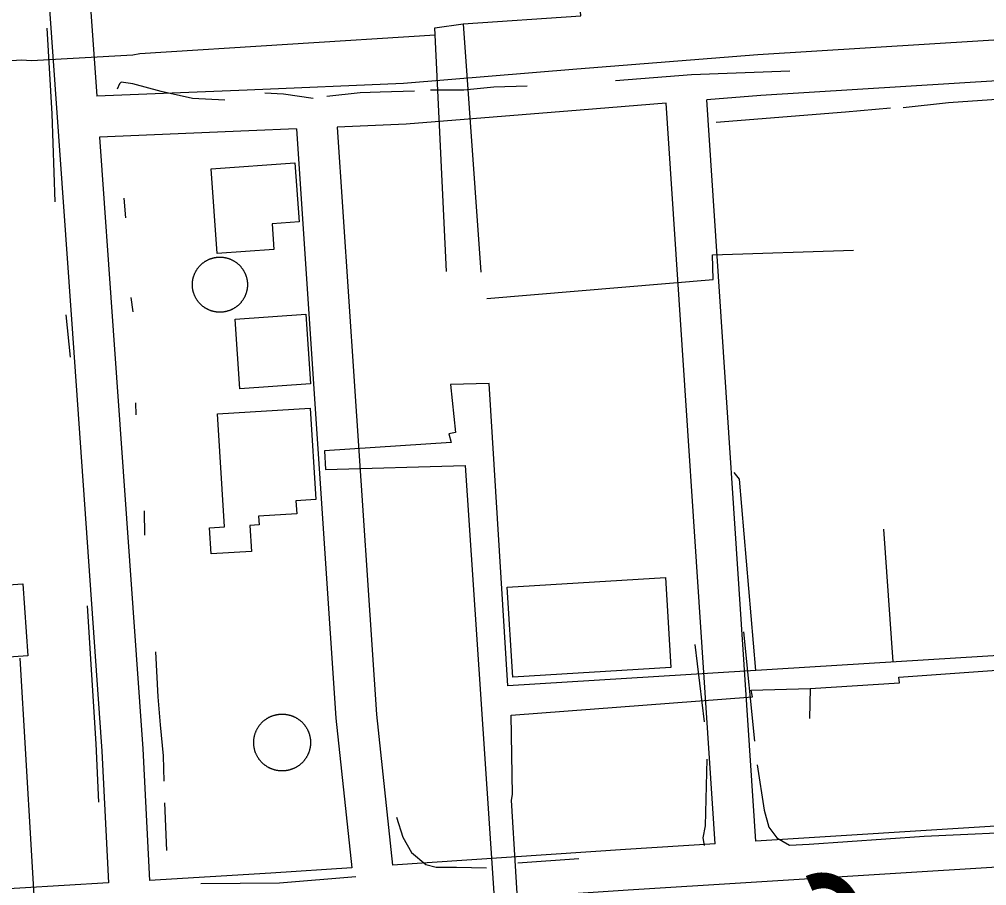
# Model space of a CAD drawing. Extents: x 3598634 to 3636690, y 517270 to 542944.
# Drawn here: x 3617770 to 3618480, y 533094 to 533730 of the extents above; entities that cross this region are included whole.
import ezdxf

# ---------------------------------------------------------------- set-up
doc = ezdxf.new("R2010")
doc.units = 0
for name, color, linetype in [('V-BLDG-OTLN', 7, 'Continuous'), ('V-DOMW-TANK', 7, 'Continuous'), ('V-ROAD-CNTR', 7, 'Continuous'), ('V-SURV-IDEN', 7, 'Continuous'), ('V-TOPO-SHOR', 7, 'Continuous'), ('V-UTIL-LINE', 7, 'Continuous')]:
    doc.layers.add(name, color=color, linetype=linetype)

msp = doc.modelspace()

# ---------------------------------------------------------------- linework, layer by layer
at = {"layer": 'V-BLDG-OTLN'}
for points in [[(3617910.56, 533620.1), (3617972.06, 533624.47), (3617975.16, 533580.98), (3617955.4, 533579.57), (3617956.74, 533560.66), (3617914.99, 533557.78)], [(3617980.06, 533513.21), (3617983.6, 533462.08), (3617931.7, 533458.48), (3617928.16, 533509.62)], [(3617983.35, 533444.19), (3617987.45, 533377.19), (3617972.9, 533376.3), (3617973.48, 533366.71), (3617945.5, 533365), (3617945.9, 533358.47), (3617939.06, 533358.06), (3617940.23, 533339.02), (3617910.69, 533337.22), (3617909.52, 533356.48), (3617920.33, 533357.14), (3617915.26, 533440.03)], [(3618128, 533312.75), (3618244.03, 533319.81), (3618248.05, 533253.79), (3618132.01, 533246.73)], [(3617776.02, 533262.38), (3617708.44, 533257.64), (3617704.73, 533310.53), (3617772.32, 533315.27)]]:
    msp.add_lwpolyline(points, close=True, dxfattribs=at)
at = {"layer": 'V-DOMW-TANK'}
for points in [[(3617900.88, 533547.09), (3617901.1, 533547.37), (3617901.32, 533547.65), (3617901.54, 533547.92), (3617901.77, 533548.19), (3617902.01, 533548.45), (3617902.24, 533548.71), (3617902.49, 533548.97), (3617902.73, 533549.22), (3617902.98, 533549.47), (3617903.24, 533549.71), (3617903.5, 533549.95), (3617903.77, 533550.18), (3617904.03, 533550.41), (3617904.31, 533550.64), (3617904.58, 533550.86), (3617904.86, 533551.07), (3617905.14, 533551.28), (3617905.43, 533551.49), (3617905.72, 533551.69), (3617906.02, 533551.89), (3617906.31, 533552.08), (3617906.61, 533552.26), (3617906.92, 533552.44), (3617907.23, 533552.61), (3617907.54, 533552.78), (3617907.85, 533552.95), (3617908.16, 533553.1), (3617908.48, 533553.26), (3617908.8, 533553.4), (3617909.13, 533553.54), (3617909.45, 533553.68), (3617909.78, 533553.81), (3617910.11, 533553.93), (3617910.44, 533554.05), (3617910.78, 533554.16), (3617911.12, 533554.27), (3617911.45, 533554.37), (3617911.79, 533554.47), (3617912.14, 533554.55), (3617912.48, 533554.64), (3617912.82, 533554.71), (3617913.17, 533554.78), (3617913.52, 533554.85), (3617913.86, 533554.91), (3617914.21, 533554.96), (3617914.56, 533555.01), (3617914.91, 533555.05), (3617915.26, 533555.08), (3617915.62, 533555.11), (3617915.97, 533555.13), (3617916.32, 533555.15), (3617916.67, 533555.16), (3617917.03, 533555.16), (3617917.38, 533555.16), (3617917.73, 533555.15), (3617918.09, 533555.13), (3617918.44, 533555.11), (3617918.79, 533555.08), (3617919.14, 533555.05), (3617919.49, 533555.01), (3617919.84, 533554.96), (3617920.19, 533554.91), (3617920.54, 533554.86), (3617920.89, 533554.79), (3617921.23, 533554.72), (3617921.58, 533554.65), (3617921.92, 533554.56), (3617922.26, 533554.48), (3617922.6, 533554.38), (3617922.94, 533554.28), (3617923.28, 533554.18), (3617923.61, 533554.06), (3617923.95, 533553.95), (3617924.28, 533553.82), (3617924.6, 533553.7), (3617924.93, 533553.56), (3617925.25, 533553.42), (3617925.58, 533553.27), (3617925.9, 533553.12), (3617926.21, 533552.97), (3617926.52, 533552.8), (3617926.84, 533552.64), (3617927.14, 533552.46), (3617927.45, 533552.28), (3617927.75, 533552.1), (3617928.05, 533551.91), (3617928.34, 533551.71), (3617928.63, 533551.52), (3617928.92, 533551.31), (3617929.2, 533551.1), (3617929.48, 533550.89), (3617929.76, 533550.67), (3617930.03, 533550.44), (3617930.3, 533550.21), (3617930.56, 533549.98), (3617930.83, 533549.74), (3617931.08, 533549.5), (3617931.33, 533549.25), (3617931.58, 533549), (3617931.82, 533548.75)], [(3617907.89, 533516.91), (3617907.58, 533517.07), (3617907.27, 533517.23), (3617906.96, 533517.41), (3617906.65, 533517.59), (3617906.35, 533517.77), (3617906.05, 533517.96), (3617905.76, 533518.16), (3617905.47, 533518.35), (3617905.18, 533518.56), (3617904.9, 533518.77), (3617904.62, 533518.98), (3617904.34, 533519.2), (3617904.07, 533519.43), (3617903.8, 533519.66), (3617903.54, 533519.89), (3617903.27, 533520.13), (3617903.02, 533520.37), (3617902.77, 533520.62), (3617902.52, 533520.87), (3617902.27, 533521.13), (3617902.04, 533521.39), (3617901.8, 533521.65), (3617901.57, 533521.92), (3617901.35, 533522.19), (3617901.13, 533522.47), (3617900.91, 533522.75), (3617900.7, 533523.03), (3617900.5, 533523.32), (3617900.3, 533523.61), (3617900.1, 533523.9), (3617899.91, 533524.2), (3617899.73, 533524.5), (3617899.55, 533524.81), (3617899.37, 533525.11), (3617899.2, 533525.42), (3617899.04, 533525.73), (3617898.88, 533526.05), (3617898.73, 533526.37), (3617898.58, 533526.69), (3617898.44, 533527.01), (3617898.31, 533527.34), (3617898.18, 533527.67), (3617898.05, 533528), (3617897.94, 533528.33), (3617897.82, 533528.67), (3617897.72, 533529), (3617897.62, 533529.34), (3617897.52, 533529.68), (3617897.43, 533530.02), (3617897.35, 533530.36), (3617897.27, 533530.71), (3617897.2, 533531.06), (3617897.14, 533531.4), (3617897.08, 533531.75), (3617897.03, 533532.1), (3617896.98, 533532.45), (3617896.94, 533532.8), (3617896.9, 533533.15), (3617896.88, 533533.5), (3617896.85, 533533.85), (3617896.84, 533534.21), (3617896.83, 533534.56), (3617896.83, 533534.91), (3617896.83, 533535.27), (3617896.84, 533535.62), (3617896.85, 533535.97), (3617896.87, 533536.32), (3617896.9, 533536.68), (3617896.94, 533537.03), (3617896.97, 533537.38), (3617897.02, 533537.73), (3617897.07, 533538.08), (3617897.13, 533538.43), (3617897.19, 533538.77), (3617897.26, 533539.12), (3617897.34, 533539.46), (3617897.42, 533539.81), (3617897.51, 533540.15), (3617897.6, 533540.49), (3617897.7, 533540.83), (3617897.81, 533541.16), (3617897.92, 533541.5), (3617898.04, 533541.83), (3617898.16, 533542.16), (3617898.29, 533542.49), (3617898.43, 533542.82), (3617898.56, 533543.14), (3617898.71, 533543.46), (3617898.86, 533543.78), (3617899.02, 533544.1), (3617899.18, 533544.41), (3617899.35, 533544.72), (3617899.52, 533545.03), (3617899.7, 533545.33), (3617899.89, 533545.63), (3617900.08, 533545.93), (3617900.27, 533546.23), (3617900.47, 533546.52), (3617900.67, 533546.8), (3617900.88, 533547.09)], [(3617931.82, 533548.75), (3617932.06, 533548.49), (3617932.3, 533548.22), (3617932.53, 533547.95), (3617932.75, 533547.68), (3617932.97, 533547.4), (3617933.19, 533547.13), (3617933.4, 533546.84), (3617933.6, 533546.55), (3617933.8, 533546.26), (3617934, 533545.97), (3617934.19, 533545.67), (3617934.37, 533545.37), (3617934.55, 533545.07), (3617934.73, 533544.76), (3617934.9, 533544.45), (3617935.06, 533544.14), (3617935.22, 533543.82), (3617935.37, 533543.5), (3617935.52, 533543.18), (3617935.65, 533542.86), (3617935.79, 533542.53), (3617935.92, 533542.2), (3617936.04, 533541.88), (3617936.16, 533541.54), (3617936.28, 533541.21), (3617936.38, 533540.87), (3617936.48, 533540.53), (3617936.58, 533540.19), (3617936.67, 533539.85), (3617936.75, 533539.51), (3617936.83, 533539.16), (3617936.9, 533538.82), (3617936.96, 533538.47), (3617937.02, 533538.12), (3617937.07, 533537.77), (3617937.12, 533537.42), (3617937.16, 533537.07), (3617937.19, 533536.72), (3617937.22, 533536.37), (3617937.25, 533536.02), (3617937.26, 533535.67), (3617937.27, 533535.31), (3617937.27, 533534.96), (3617937.27, 533534.6), (3617937.26, 533534.25), (3617937.25, 533533.9), (3617937.23, 533533.55), (3617937.2, 533533.2), (3617937.17, 533532.84), (3617937.12, 533532.49), (3617937.08, 533532.14), (3617937.03, 533531.79), (3617936.97, 533531.45), (3617936.91, 533531.1), (3617936.84, 533530.75), (3617936.76, 533530.41), (3617936.68, 533530.06), (3617936.59, 533529.72), (3617936.5, 533529.38), (3617936.4, 533529.04), (3617936.29, 533528.71), (3617936.18, 533528.37), (3617936.06, 533528.04), (3617935.94, 533527.71), (3617935.81, 533527.38), (3617935.68, 533527.05), (3617935.54, 533526.73), (3617935.39, 533526.41), (3617935.24, 533526.09), (3617935.08, 533525.77), (3617934.92, 533525.46), (3617934.75, 533525.15), (3617934.58, 533524.84), (3617934.4, 533524.54), (3617934.21, 533524.24), (3617934.02, 533523.94), (3617933.83, 533523.65), (3617933.63, 533523.35), (3617933.42, 533523.07), (3617933.21, 533522.78), (3617933, 533522.5), (3617932.78, 533522.23), (3617932.56, 533521.95), (3617932.33, 533521.68), (3617932.1, 533521.42), (3617931.85, 533521.16), (3617931.61, 533520.9), (3617931.37, 533520.65), (3617931.12, 533520.4), (3617930.86, 533520.16), (3617930.6, 533519.92), (3617930.34, 533519.69), (3617930.07, 533519.46), (3617929.79, 533519.23), (3617929.52, 533519.01), (3617929.24, 533518.8), (3617928.96, 533518.59), (3617928.67, 533518.38), (3617928.38, 533518.18), (3617928.08, 533517.99)], [(3617928.08, 533517.99), (3617927.79, 533517.8), (3617927.49, 533517.61), (3617927.18, 533517.43), (3617926.87, 533517.26), (3617926.56, 533517.09), (3617926.25, 533516.93), (3617925.94, 533516.77), (3617925.62, 533516.61), (3617925.29, 533516.47), (3617924.97, 533516.33), (3617924.65, 533516.19), (3617924.32, 533516.06), (3617923.99, 533515.94), (3617923.66, 533515.82), (3617923.32, 533515.71), (3617922.98, 533515.6), (3617922.65, 533515.5), (3617922.31, 533515.41), (3617921.96, 533515.32), (3617921.62, 533515.23), (3617921.28, 533515.16), (3617920.93, 533515.09), (3617920.58, 533515.02), (3617920.24, 533514.96), (3617919.89, 533514.91), (3617919.54, 533514.86), (3617919.19, 533514.82), (3617918.84, 533514.79), (3617918.48, 533514.76), (3617918.13, 533514.74), (3617917.78, 533514.72), (3617917.43, 533514.71), (3617917.07, 533514.71), (3617916.72, 533514.71), (3617916.37, 533514.72), (3617916.01, 533514.74), (3617915.66, 533514.76), (3617915.31, 533514.79), (3617914.96, 533514.82), (3617914.61, 533514.86), (3617914.26, 533514.91), (3617913.91, 533514.96), (3617913.56, 533515.02), (3617913.21, 533515.08), (3617912.87, 533515.15), (3617912.52, 533515.22), (3617912.18, 533515.31), (3617911.84, 533515.39), (3617911.5, 533515.49), (3617911.16, 533515.59), (3617910.82, 533515.69), (3617910.49, 533515.81), (3617910.16, 533515.92), (3617909.82, 533516.05), (3617909.5, 533516.17), (3617909.17, 533516.31), (3617908.85, 533516.45), (3617908.52, 533516.6), (3617908.21, 533516.75), (3617907.89, 533516.91)], [(3617949.45, 533214.81), (3617949.73, 533215.04), (3617950.02, 533215.26), (3617950.31, 533215.48), (3617950.61, 533215.7), (3617950.91, 533215.91), (3617951.21, 533216.11), (3617951.51, 533216.31), (3617951.82, 533216.5), (3617952.13, 533216.69), (3617952.45, 533216.87), (3617952.77, 533217.05), (3617953.09, 533217.21), (3617953.41, 533217.38), (3617953.74, 533217.54), (3617954.07, 533217.7), (3617954.41, 533217.84), (3617954.74, 533217.98), (3617955.08, 533218.12), (3617955.42, 533218.25), (3617955.76, 533218.38), (3617956.11, 533218.49), (3617956.45, 533218.61), (3617956.8, 533218.71), (3617957.15, 533218.81), (3617957.5, 533218.91), (3617957.86, 533218.99), (3617958.21, 533219.08), (3617958.57, 533219.15), (3617958.93, 533219.22), (3617959.28, 533219.29), (3617959.64, 533219.34), (3617960, 533219.39), (3617960.37, 533219.44), (3617960.73, 533219.47), (3617961.09, 533219.51), (3617961.45, 533219.53), (3617961.82, 533219.55), (3617962.18, 533219.56), (3617962.55, 533219.57), (3617962.91, 533219.57), (3617963.27, 533219.56), (3617963.64, 533219.55), (3617964, 533219.53), (3617964.37, 533219.51), (3617964.73, 533219.47), (3617965.09, 533219.44), (3617965.45, 533219.39), (3617965.81, 533219.34), (3617966.17, 533219.28), (3617966.53, 533219.22), (3617966.89, 533219.15), (3617967.25, 533219.07), (3617967.6, 533218.99), (3617967.95, 533218.9), (3617968.31, 533218.81), (3617968.65, 533218.71), (3617969, 533218.6), (3617969.35, 533218.49), (3617969.69, 533218.37), (3617970.04, 533218.25), (3617970.38, 533218.11), (3617970.71, 533217.98), (3617971.05, 533217.83), (3617971.38, 533217.68), (3617971.71, 533217.53), (3617972.04, 533217.37), (3617972.36, 533217.21), (3617972.68, 533217.04), (3617973, 533216.86), (3617973.32, 533216.68), (3617973.63, 533216.49), (3617973.94, 533216.3), (3617974.24, 533216.1), (3617974.55, 533215.9), (3617974.85, 533215.69), (3617975.14, 533215.47), (3617975.43, 533215.25), (3617975.72, 533215.03), (3617976, 533214.8), (3617976.28, 533214.56), (3617976.55, 533214.33), (3617976.83, 533214.08), (3617977.09, 533213.83), (3617977.35, 533213.58), (3617977.61, 533213.32), (3617977.86, 533213.06), (3617978.11, 533212.79), (3617978.35, 533212.52), (3617978.59, 533212.25), (3617978.83, 533211.97), (3617979.06, 533211.69), (3617979.28, 533211.4), (3617979.5, 533211.11), (3617979.71, 533210.81), (3617979.92, 533210.51), (3617980.13, 533210.21), (3617980.33, 533209.91), (3617980.52, 533209.6), (3617980.7, 533209.29), (3617980.89, 533208.97)], [(3617949.16, 533182.84), (3617948.88, 533183.08), (3617948.61, 533183.32), (3617948.35, 533183.57), (3617948.09, 533183.82), (3617947.83, 533184.08), (3617947.58, 533184.34), (3617947.33, 533184.61), (3617947.08, 533184.88), (3617946.85, 533185.15), (3617946.61, 533185.44), (3617946.38, 533185.72), (3617946.16, 533186), (3617945.94, 533186.3), (3617945.72, 533186.59), (3617945.52, 533186.89), (3617945.31, 533187.19), (3617945.11, 533187.49), (3617944.92, 533187.8), (3617944.73, 533188.12), (3617944.55, 533188.43), (3617944.38, 533188.75), (3617944.2, 533189.07), (3617944.04, 533189.4), (3617943.88, 533189.72), (3617943.73, 533190.06), (3617943.58, 533190.39), (3617943.44, 533190.72), (3617943.3, 533191.06), (3617943.17, 533191.4), (3617943.04, 533191.74), (3617942.93, 533192.09), (3617942.81, 533192.44), (3617942.71, 533192.78), (3617942.61, 533193.13), (3617942.51, 533193.48), (3617942.43, 533193.84), (3617942.34, 533194.19), (3617942.27, 533194.55), (3617942.2, 533194.91), (3617942.13, 533195.27), (3617942.08, 533195.62), (3617942.03, 533195.99), (3617941.98, 533196.35), (3617941.95, 533196.71), (3617941.91, 533197.07), (3617941.89, 533197.44), (3617941.87, 533197.8), (3617941.86, 533198.16), (3617941.85, 533198.53), (3617941.85, 533198.89), (3617941.86, 533199.26), (3617941.87, 533199.62), (3617941.89, 533199.98), (3617941.92, 533200.35), (3617941.95, 533200.71), (3617941.98, 533201.07), (3617942.03, 533201.44), (3617942.08, 533201.79), (3617942.14, 533202.15), (3617942.2, 533202.51), (3617942.27, 533202.87), (3617942.35, 533203.23), (3617942.43, 533203.58), (3617942.52, 533203.93), (3617942.61, 533204.29), (3617942.71, 533204.64), (3617942.82, 533204.98), (3617942.93, 533205.33), (3617943.05, 533205.68), (3617943.17, 533206.02), (3617943.31, 533206.36), (3617943.44, 533206.7), (3617943.58, 533207.03), (3617943.73, 533207.36), (3617943.89, 533207.69), (3617944.05, 533208.02), (3617944.21, 533208.35), (3617944.38, 533208.67), (3617944.56, 533208.98), (3617944.74, 533209.3), (3617944.93, 533209.61), (3617945.12, 533209.92), (3617945.32, 533210.23), (3617945.53, 533210.53), (3617945.74, 533210.83), (3617945.95, 533211.12), (3617946.17, 533211.41), (3617946.39, 533211.7), (3617946.62, 533211.98), (3617946.86, 533212.26), (3617947.09, 533212.54), (3617947.34, 533212.81), (3617947.59, 533213.07), (3617947.84, 533213.33), (3617948.1, 533213.59), (3617948.36, 533213.84), (3617948.63, 533214.09), (3617948.9, 533214.34), (3617949.17, 533214.58), (3617949.45, 533214.81)], [(3617980.89, 533208.97), (3617981.06, 533208.65), (3617981.23, 533208.33), (3617981.4, 533208), (3617981.56, 533207.68), (3617981.71, 533207.35), (3617981.86, 533207.01), (3617982, 533206.68), (3617982.14, 533206.34), (3617982.27, 533206), (3617982.39, 533205.66), (3617982.51, 533205.32), (3617982.62, 533204.97), (3617982.73, 533204.62), (3617982.83, 533204.27), (3617982.93, 533203.92), (3617983.01, 533203.56), (3617983.09, 533203.21), (3617983.17, 533202.85), (3617983.24, 533202.49), (3617983.3, 533202.14), (3617983.36, 533201.78), (3617983.41, 533201.42), (3617983.46, 533201.06), (3617983.49, 533200.69), (3617983.52, 533200.33), (3617983.55, 533199.96), (3617983.57, 533199.6), (3617983.58, 533199.24), (3617983.59, 533198.87), (3617983.59, 533198.51), (3617983.58, 533198.15), (3617983.57, 533197.78), (3617983.55, 533197.42), (3617983.52, 533197.06), (3617983.49, 533196.7), (3617983.45, 533196.33), (3617983.41, 533195.97), (3617983.36, 533195.61), (3617983.3, 533195.25), (3617983.24, 533194.89), (3617983.17, 533194.53), (3617983.09, 533194.18), (3617983.01, 533193.82), (3617982.92, 533193.47), (3617982.83, 533193.11), (3617982.73, 533192.76), (3617982.62, 533192.42), (3617982.51, 533192.07), (3617982.39, 533191.73), (3617982.26, 533191.39), (3617982.13, 533191.04), (3617982, 533190.71), (3617981.85, 533190.37), (3617981.71, 533190.04), (3617981.55, 533189.71), (3617981.39, 533189.38), (3617981.23, 533189.06), (3617981.05, 533188.74), (3617980.88, 533188.42), (3617980.7, 533188.1)], [(3617980.7, 533188.1), (3617980.51, 533187.79), (3617980.31, 533187.48), (3617980.12, 533187.18), (3617979.91, 533186.87), (3617979.7, 533186.57), (3617979.49, 533186.28), (3617979.27, 533185.99), (3617979.04, 533185.7), (3617978.82, 533185.42), (3617978.58, 533185.14), (3617978.34, 533184.86), (3617978.1, 533184.59), (3617977.85, 533184.33), (3617977.6, 533184.07), (3617977.34, 533183.81), (3617977.08, 533183.56), (3617976.81, 533183.31), (3617976.54, 533183.06), (3617976.27, 533182.83), (3617975.99, 533182.59), (3617975.7, 533182.36), (3617975.42, 533182.14), (3617975.12, 533181.92), (3617974.83, 533181.7), (3617974.53, 533181.5), (3617974.23, 533181.29), (3617973.92, 533181.09), (3617973.62, 533180.9), (3617973.3, 533180.72), (3617972.99, 533180.53), (3617972.67, 533180.36), (3617972.35, 533180.19), (3617972.02, 533180.02), (3617971.7, 533179.86), (3617971.37, 533179.71), (3617971.03, 533179.56), (3617970.69, 533179.42), (3617970.36, 533179.28), (3617970.02, 533179.15), (3617969.68, 533179.03), (3617969.33, 533178.91), (3617968.98, 533178.8), (3617968.64, 533178.69), (3617968.29, 533178.59), (3617967.94, 533178.49), (3617967.58, 533178.41), (3617967.23, 533178.32), (3617966.87, 533178.25), (3617966.51, 533178.18), (3617966.16, 533178.12), (3617965.79, 533178.06), (3617965.43, 533178.01), (3617965.07, 533177.96), (3617964.71, 533177.93), (3617964.35, 533177.9), (3617963.98, 533177.87), (3617963.62, 533177.85), (3617963.25, 533177.84), (3617962.89, 533177.83), (3617962.53, 533177.83), (3617962.16, 533177.84), (3617961.8, 533177.85), (3617961.44, 533177.87), (3617961.07, 533177.9), (3617960.71, 533177.93), (3617960.35, 533177.97), (3617959.99, 533178.01), (3617959.63, 533178.06), (3617959.27, 533178.12), (3617958.91, 533178.18), (3617958.55, 533178.25), (3617958.19, 533178.33), (3617957.84, 533178.41), (3617957.49, 533178.5), (3617957.13, 533178.59), (3617956.78, 533178.7), (3617956.44, 533178.8), (3617956.09, 533178.91), (3617955.74, 533179.03), (3617955.4, 533179.16), (3617955.06, 533179.29), (3617954.72, 533179.42), (3617954.39, 533179.57), (3617954.05, 533179.71), (3617953.73, 533179.87), (3617953.4, 533180.03), (3617953.08, 533180.19), (3617952.75, 533180.37), (3617952.43, 533180.54), (3617952.12, 533180.72), (3617951.81, 533180.91), (3617951.5, 533181.1), (3617951.19, 533181.3), (3617950.89, 533181.51), (3617950.59, 533181.72), (3617950.3, 533181.93), (3617950.01, 533182.15), (3617949.72, 533182.38), (3617949.44, 533182.6), (3617949.16, 533182.84)]]:
    msp.add_lwpolyline(points, dxfattribs=at)
at = {"layer": 'V-ROAD-CNTR'}
for points in [[(3617798.76, 534121.78), (3617815.51, 534064.31), (3617820.82, 533756.05), (3617826.61, 533673.28)], [(3617769.95, 534113.39), (3617785.58, 534059.78), (3617790.84, 533754.74), (3617808.73, 533499.18), (3617830.43, 533192.35), (3617835.37, 533095.63)], [(3618559.92, 533719.11), (3618312.04, 533703.75), (3618179.04, 533693.1), (3618051.92, 533682.71), (3617937.05, 533677.78), (3617826.62, 533673.28)], [(3618562.43, 533689.21), (3618314.17, 533673.82), (3618274.44, 533670.64)], [(3618244.53, 533668.24), (3618181.46, 533663.2), (3618053.79, 533652.76), (3618003.24, 533650.59)], [(3618280.6, 533124.27), (3618244.53, 533668.24)], [(3618310.54, 533126.16), (3618274.44, 533670.64)], [(3617973.27, 533649.3), (3617938.3, 533647.8), (3617828.71, 533643.34)], [(3617973.26, 533649.3), (3617985.8, 533462.19), (3618002.03, 533216.61), (3618013.85, 533106.75)], [(3618003.24, 533650.59), (3618015.73, 533464.18), (3618031.92, 533219.21), (3618043.8, 533108.75)], [(3617828.71, 533643.34), (3617838.65, 533501.29), (3617860.37, 533194.17), (3617865.32, 533097.43)], [(3618595.89, 533140.32), (3618494.17, 533137.73), (3618310.54, 533126.16)], [(3618280.6, 533124.27), (3618214.82, 533120.12), (3618043.81, 533108.74)], [(3618013.85, 533106.75), (3617954.43, 533102.8), (3617865.32, 533097.43)], [(3618598.33, 533110.38), (3618495.49, 533107.75), (3618216.76, 533090.19), (3617956.33, 533072.86), (3617866.85, 533067.47)], [(3617835.37, 533095.63), (3617737.36, 533089.72), (3617505.17, 533073.79), (3617225.76, 533053.95), (3617107.64, 533046.44)]]:
    msp.add_lwpolyline(points, dxfattribs=at)
at = {"layer": 'V-TOPO-SHOR'}
for p, q in [((3617846.5, 533598.5), (3617847.8, 533584)), ((3617851.63, 533525.4), (3617853.16, 533515.01)), ((3617803.85, 533512.9), (3617807.04, 533481.81)), ((3617855.19, 533448.25), (3617855.41, 533439.31)), ((3617861.37, 533368.9), (3617861.82, 533351.01)), ((3618301.37, 533279.94), (3618309.59, 533199.7)), ((3618265.8, 533270.78), (3618272.49, 533214.01)), ((3617876.35, 533154.42), (3617877.96, 533119.29)), ((3618135.7, 533110.35), (3618180.58, 533113.52))]:
    msp.add_line(p, q, dxfattribs=at)
for points in [[(3617790.02, 533723.2), (3617793.64, 533660.48), (3617795.78, 533595.78)], [(3618335.49, 533691.83), (3618263.3, 533688.97), (3618207.56, 533684.6)], [(3617920.64, 533670.42), (3617896.91, 533671.65), (3617874.05, 533676.8), (3617853.2, 533682.51), (3617844.66, 533683.61), (3617843.28, 533682.36), (3617841.75, 533678.48)], [(3618142.58, 533680.7), (3618118.09, 533679.99), (3618096.17, 533677.82), (3618071.71, 533677.77)], [(3617985.48, 533671.68), (3617963.83, 533674.78), (3617949.99, 533675.5)], [(3618059.78, 533677.07), (3618034.63, 533676.4), (3618020.06, 533675.83), (3617995.47, 533673.14)], [(3618418.69, 533665.05), (3618451.92, 533668.61), (3618505, 533672.46), (3618529.49, 533673.17), (3618537.43, 533673.42), (3618543.92, 533671.1), (3618551.21, 533658.82), (3618560.21, 533641.17), (3618561.81, 533633.82), (3618565.73, 533594.62), (3618572.23, 533516.3), (3618578.9, 533415.49)], [(3618281.33, 533654.33), (3618376.24, 533661.96), (3618409.43, 533664.86)], [(3617819.54, 533299.06), (3617825.96, 533197.71), (3617827.87, 533155.01)], [(3617869.74, 533265.39), (3617871.46, 533232.32), (3617873.14, 533211.62), (3617875.39, 533188.82), (3617875.79, 533170.25)], [(3618274.5, 533186.39), (3618273.34, 533137.6), (3618271.5, 533128.75), (3618272.59, 533123.19)], [(3618311.44, 533182.41), (3618316.59, 533149.11), (3618320.07, 533136.55), (3618325.85, 533128.68), (3618335.21, 533123.38), (3618349.69, 533124.01), (3618433.94, 533129.95), (3618519.45, 533133.77)], [(3618046.62, 533143.87), (3618051.36, 533129.17), (3618057.65, 533117.84), (3618068.21, 533109.04), (3618075.68, 533107.27), (3618090.81, 533107.17), (3618112.8, 533106.72)], [(3618016.82, 533100.01), (3617960.85, 533095.34), (3617903.04, 533094.91)]]:
    msp.add_lwpolyline(points, dxfattribs=at)
at = {"layer": 'V-UTIL-LINE'}
for p, q in [((3618095.5, 533726.52), (3618108.5, 533544.06)), ((3618411.16, 533257.87), (3618404.51, 533355.31))]:
    msp.add_line(p, q, dxfattribs=at)
for points in [[(3618075.12, 533718.05), (3617858.37, 533704.46), (3617853.03, 533703.41), (3617778.78, 533699.33), (3617771.53, 533699.71), (3617583.14, 533687.02), (3617580.03, 533716.27), (3617476.54, 533709.08), (3617466.6, 533835.85), (3617425.45, 533832.7), (3617425.37, 533856.5), (3617449.27, 533858.56)], [(3618095.5, 533726.52), (3618181.88, 533732.36), (3618176.85, 533794.6), (3618255.6, 533799.46)], [(3618083.41, 533544.7), (3618074.86, 533723.62), (3618095.5, 533726.52)], [(3618113.06, 533524.7), (3618279.06, 533538.81), (3618278.62, 533556.73), (3618382.1, 533560.31)], [(3618350.33, 533238.41), (3618415.83, 533242.57), (3618415.36, 533246.71), (3618538.81, 533255.42), (3618544.19, 533187.12), (3618551.8, 533188.09), (3618544.17, 533266.14), (3618128.49, 533240.31), (3618114.59, 533462.29), (3618086.39, 533461.69), (3618090.06, 533426.46), (3618085.19, 533425.33), (3618086.93, 533419.06), (3617993.84, 533412.9), (3617994.5, 533399.12), (3618097.04, 533402.04), (3618122.99, 533015.21), (3617754.84, 532991.73), (3617757.27, 532972.36), (3618140.71, 532999.18)], [(3618310.34, 533251.61), (3618298.35, 533392.02), (3618294.48, 533397.04)], [(3617826.5, 532433.91), (3617816.37, 532582.85), (3617798.44, 532846.27), (3617782.86, 533049.09), (3617770.48, 533260.69)], [(3618140.71, 532999.18), (3618131, 533156.35), (3618131.9, 533160.42), (3618130.81, 533218.89), (3618308.11, 533232.36), (3618306.98, 533237.22), (3618350.33, 533238.41), (3618349.88, 533216.45)]]:
    msp.add_lwpolyline(points, dxfattribs=at)

# ---------------------------------------------------------------- texts
at = {"layer": 'V-SURV-IDEN'}
msp.add_text('30+81.7', height=100, rotation=298.47679, dxfattribs=at).set_placement((3618277.64, 533070.56))

doc.saveas('drawing.dxf')
